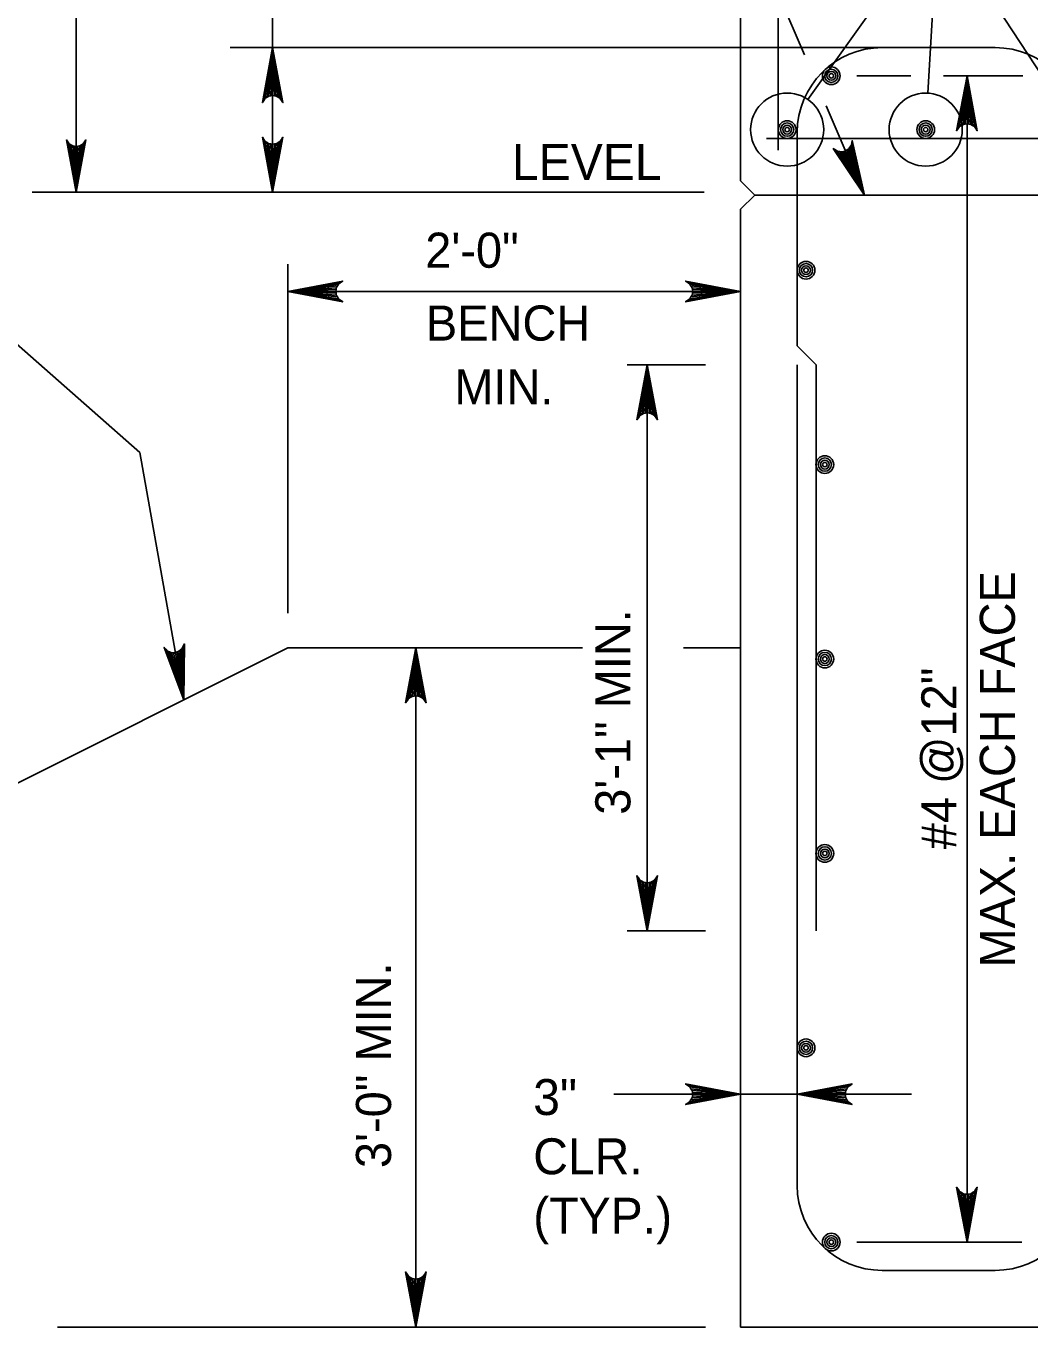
# Model space of a CAD drawing. Extents: x 638167 to 640248, y 296544 to 298920.
# Drawn here: x 639125.9 to 639216, y 298613.6 to 298730.4 of the extents above; entities that cross this region are included whole.
import ezdxf

# ---------------------------------------------------------------- set-up
doc = ezdxf.new("R2010")
doc.units = 0
doc.layers.add('1', color=7, linetype='Continuous')
doc.layers.add('50', color=7, linetype='Continuous')

# ---------------------------------------------------------------- blocks, each defined once
blk = doc.blocks.new('BAR')
at = {"layer": '50'}
for radius in [2, 1.5, 1, 0.5]:
    blk.add_circle((0, 0), radius, dxfattribs=at)

msp = doc.modelspace()

# ---------------------------------------------------------------- linework, layer by layer
at = {"layer": '1'}
for p, q in [((639130.36, 298715.44), (639130.36, 298808.06)), ((639193.37, 298719.2), (639193.37, 298779.02)), ((639189.99, 298760.48), (639189.99, 298716.45)), ((639185.84, 298750.84), (639195.71, 298727.78)), ((639207.71, 298740.18), (639196.02, 298723.76)), ((639207.71, 298740.18), (639206.8, 298724.33)), ((639207.71, 298740.18), (639218.45, 298723.72)), ((639147.99, 298715.44), (639147.99, 298737.08)), ((639202.69, 298728.42), (639144.18, 298728.42)), ((639202.69, 298728.42), (639212.84, 298728.42)), ((639200.42, 298725.89), (639205.27, 298725.89)), ((639208.2, 298725.89), (639215.32, 298725.89)), ((639210.31, 298725.89), (639210.31, 298621.2)), ((639197.68, 298723.18), (639201.1, 298715.18)), ((639192.31, 298720.26), (639383.45, 298720.26)), ((639195.07, 298701.64), (639195.07, 298720.8)), ((639106.95, 298717.72), (639136.08, 298692.07)), ((639189.99, 298716.45), (639191.26, 298715.18)), ((639126.41, 298715.44), (639186.71, 298715.44)), ((639189.99, 298713.91), (639191.26, 298715.18)), ((639230.63, 298715.18), (639191.26, 298715.18)), ((639189.99, 298713.91), (639189.99, 298613.58)), ((639149.35, 298708.98), (639149.35, 298677.67)), ((639149.35, 298706.54), (639189.99, 298706.54)), ((639196.76, 298699.94), (639195.07, 298701.64)), ((639186.85, 298699.94), (639179.81, 298699.94)), ((639181.61, 298699.94), (639181.61, 298649.14)), ((639195.07, 298626.28), (639195.07, 298699.94)), ((639196.76, 298649.14), (639196.76, 298699.94)), ((639136.08, 298692.07), (639140.02, 298669.88)), ((639149.35, 298674.54), (639120.66, 298660.2)), ((639175.8, 298674.54), (639149.35, 298674.54)), ((639160.85, 298674.54), (639160.85, 298613.58)), ((639189.99, 298674.54), (639184.87, 298674.54)), ((639186.85, 298649.14), (639179.81, 298649.14)), ((639178.61, 298634.48), (639205.33, 298634.48)), ((639200.42, 298621.2), (639215.24, 298621.2)), ((639212.84, 298618.66), (639202.69, 298618.66)), ((639128.69, 298613.58), (639186.85, 298613.58)), ((639225.54, 298613.58), (639189.99, 298613.58))]:
    msp.add_line(p, q, dxfattribs=at)
for points in [[(639147.99, 298728.42), (639148.92, 298723.49), (639148.79, 298723.68), (639148.65, 298723.87), (639148.49, 298723.97), (639148.32, 298724.06), (639148.16, 298724.09), (639147.99, 298724.12), (639147.83, 298724.09), (639147.66, 298724.06), (639147.5, 298723.97), (639147.33, 298723.87), (639147.2, 298723.68), (639147.07, 298723.49), (639147.99, 298728.42), (639147.2, 298723.68), (639147.33, 298723.87), (639147.99, 298728.42), (639147.5, 298723.97), (639147.66, 298724.06), (639147.99, 298728.42), (639147.83, 298724.09), (639147.99, 298724.12), (639147.99, 298728.42), (639148.16, 298724.09), (639148.32, 298724.06), (639147.99, 298728.42), (639148.49, 298723.97), (639148.65, 298723.87), (639147.99, 298728.42), (639148.79, 298723.68)], [(639210.31, 298725.89), (639211.23, 298720.96), (639211.1, 298721.15), (639210.97, 298721.34), (639210.8, 298721.43), (639210.64, 298721.53), (639210.47, 298721.56), (639210.31, 298721.59), (639210.14, 298721.56), (639209.98, 298721.53), (639209.81, 298721.43), (639209.65, 298721.34), (639209.51, 298721.15), (639209.38, 298720.96), (639210.31, 298725.89), (639209.51, 298721.15), (639209.65, 298721.34), (639210.31, 298725.89), (639209.81, 298721.43), (639209.98, 298721.53), (639210.31, 298725.89), (639210.14, 298721.56), (639210.31, 298721.59), (639210.31, 298725.89), (639210.47, 298721.56), (639210.64, 298721.53), (639210.31, 298725.89), (639210.8, 298721.43), (639210.97, 298721.34), (639210.31, 298725.89), (639211.1, 298721.15)], [(639130.36, 298715.44), (639129.48, 298720.14), (639129.61, 298719.95), (639129.73, 298719.77), (639129.89, 298719.68), (639130.05, 298719.59), (639130.2, 298719.56), (639130.36, 298719.53), (639130.52, 298719.56), (639130.68, 298719.59), (639130.83, 298719.68), (639130.99, 298719.77), (639131.12, 298719.95), (639131.24, 298720.14), (639130.36, 298715.44), (639131.12, 298719.95), (639130.99, 298719.77), (639130.36, 298715.44), (639130.83, 298719.68), (639130.68, 298719.59), (639130.36, 298715.44), (639130.52, 298719.56), (639130.36, 298719.53), (639130.36, 298715.44), (639130.2, 298719.56), (639130.05, 298719.59), (639130.36, 298715.44), (639129.89, 298719.68), (639129.73, 298719.77), (639130.36, 298715.44), (639129.61, 298719.95)], [(639147.99, 298715.44), (639147.07, 298720.37), (639147.2, 298720.18), (639147.33, 298719.99), (639147.5, 298719.89), (639147.66, 298719.79), (639147.83, 298719.77), (639147.99, 298719.74), (639148.16, 298719.77), (639148.32, 298719.79), (639148.49, 298719.89), (639148.65, 298719.99), (639148.79, 298720.18), (639148.92, 298720.37), (639147.99, 298715.44), (639148.79, 298720.18), (639148.65, 298719.99), (639147.99, 298715.44), (639148.49, 298719.89), (639148.32, 298719.79), (639147.99, 298715.44), (639148.16, 298719.77), (639147.99, 298719.74), (639147.99, 298715.44), (639147.83, 298719.77), (639147.66, 298719.79), (639147.99, 298715.44), (639147.5, 298719.89), (639147.33, 298719.99), (639147.99, 298715.44), (639147.2, 298720.18)], [(639201.1, 298715.18), (639198.31, 298719.35), (639198.51, 298719.23), (639198.7, 298719.11), (639198.89, 298719.08), (639199.08, 298719.06), (639199.25, 298719.1), (639199.41, 298719.14), (639199.55, 298719.23), (639199.69, 298719.32), (639199.8, 298719.47), (639199.92, 298719.63), (639199.96, 298719.86), (639200.01, 298720.08), (639201.1, 298715.18), (639199.96, 298719.86), (639199.92, 298719.63), (639201.1, 298715.18), (639199.8, 298719.47), (639199.69, 298719.32), (639201.1, 298715.18), (639199.55, 298719.23), (639199.41, 298719.14), (639201.1, 298715.18), (639199.25, 298719.1), (639199.08, 298719.06), (639201.1, 298715.18), (639198.89, 298719.08), (639198.7, 298719.11), (639201.1, 298715.18), (639198.51, 298719.23)], [(639149.35, 298706.54), (639154.28, 298707.46), (639154.09, 298707.33), (639153.9, 298707.2), (639153.8, 298707.03), (639153.7, 298706.87), (639153.68, 298706.7), (639153.65, 298706.54), (639153.68, 298706.37), (639153.7, 298706.21), (639153.8, 298706.04), (639153.9, 298705.88), (639154.09, 298705.74), (639154.28, 298705.61), (639149.35, 298706.54), (639154.09, 298705.74), (639153.9, 298705.88), (639149.35, 298706.54), (639153.8, 298706.04), (639153.7, 298706.21), (639149.35, 298706.54), (639153.68, 298706.37), (639153.65, 298706.54), (639149.35, 298706.54), (639153.68, 298706.7), (639153.7, 298706.87), (639149.35, 298706.54), (639153.8, 298707.03), (639153.9, 298707.2), (639149.35, 298706.54), (639154.09, 298707.33)], [(639189.99, 298706.54), (639185.05, 298705.61), (639185.25, 298705.74), (639185.44, 298705.88), (639185.53, 298706.04), (639185.63, 298706.21), (639185.66, 298706.37), (639185.69, 298706.54), (639185.66, 298706.7), (639185.63, 298706.87), (639185.53, 298707.03), (639185.44, 298707.2), (639185.25, 298707.33), (639185.05, 298707.46), (639189.99, 298706.54), (639185.25, 298707.33), (639185.44, 298707.2), (639189.99, 298706.54), (639185.53, 298707.03), (639185.63, 298706.87), (639189.99, 298706.54), (639185.66, 298706.7), (639185.69, 298706.54), (639189.99, 298706.54), (639185.66, 298706.37), (639185.63, 298706.21), (639189.99, 298706.54), (639185.53, 298706.04), (639185.44, 298705.88), (639189.99, 298706.54), (639185.25, 298705.74)], [(639181.61, 298699.94), (639182.54, 298695.01), (639182.41, 298695.2), (639182.27, 298695.39), (639182.11, 298695.49), (639181.94, 298695.59), (639181.78, 298695.62), (639181.61, 298695.64), (639181.45, 298695.62), (639181.28, 298695.59), (639181.12, 298695.49), (639180.95, 298695.39), (639180.82, 298695.2), (639180.69, 298695.01), (639181.61, 298699.94), (639180.82, 298695.2), (639180.95, 298695.39), (639181.61, 298699.94), (639181.12, 298695.49), (639181.28, 298695.59), (639181.61, 298699.94), (639181.45, 298695.62), (639181.61, 298695.64), (639181.61, 298699.94), (639181.78, 298695.62), (639181.94, 298695.59), (639181.61, 298699.94), (639182.11, 298695.49), (639182.27, 298695.39), (639181.61, 298699.94), (639182.41, 298695.2)], [(639140.02, 298669.88), (639138.25, 298674.58), (639138.41, 298674.41), (639138.57, 298674.25), (639138.75, 298674.18), (639138.93, 298674.11), (639139.1, 298674.11), (639139.27, 298674.11), (639139.43, 298674.17), (639139.58, 298674.23), (639139.73, 298674.35), (639139.88, 298674.48), (639139.97, 298674.69), (639140.07, 298674.9), (639140.02, 298669.88), (639139.97, 298674.69), (639139.88, 298674.48), (639140.02, 298669.88), (639139.73, 298674.35), (639139.58, 298674.23), (639140.02, 298669.88), (639139.43, 298674.17), (639139.27, 298674.11), (639140.02, 298669.88), (639139.1, 298674.11), (639138.93, 298674.11), (639140.02, 298669.88), (639138.75, 298674.18), (639138.57, 298674.25), (639140.02, 298669.88), (639138.41, 298674.41)], [(639160.85, 298674.54), (639161.77, 298669.61), (639161.64, 298669.8), (639161.51, 298669.99), (639161.35, 298670.09), (639161.18, 298670.19), (639161.02, 298670.22), (639160.85, 298670.24), (639160.68, 298670.22), (639160.52, 298670.19), (639160.35, 298670.09), (639160.19, 298669.99), (639160.06, 298669.8), (639159.93, 298669.61), (639160.85, 298674.54), (639160.06, 298669.8), (639160.19, 298669.99), (639160.85, 298674.54), (639160.35, 298670.09), (639160.52, 298670.19), (639160.85, 298674.54), (639160.68, 298670.22), (639160.85, 298670.24), (639160.85, 298674.54), (639161.02, 298670.22), (639161.18, 298670.19), (639160.85, 298674.54), (639161.35, 298670.09), (639161.51, 298669.99), (639160.85, 298674.54), (639161.64, 298669.8)], [(639181.61, 298649.14), (639180.69, 298654.08), (639180.82, 298653.89), (639180.95, 298653.7), (639181.12, 298653.6), (639181.28, 298653.5), (639181.45, 298653.47), (639181.61, 298653.44), (639181.78, 298653.47), (639181.94, 298653.5), (639182.11, 298653.6), (639182.27, 298653.7), (639182.41, 298653.89), (639182.54, 298654.08), (639181.61, 298649.14), (639182.41, 298653.89), (639182.27, 298653.7), (639181.61, 298649.14), (639182.11, 298653.6), (639181.94, 298653.5), (639181.61, 298649.14), (639181.78, 298653.47), (639181.61, 298653.44), (639181.61, 298649.14), (639181.45, 298653.47), (639181.28, 298653.5), (639181.61, 298649.14), (639181.12, 298653.6), (639180.95, 298653.7), (639181.61, 298649.14), (639180.82, 298653.89)], [(639189.99, 298634.48), (639185.05, 298633.55), (639185.25, 298633.68), (639185.44, 298633.82), (639185.53, 298633.98), (639185.63, 298634.15), (639185.66, 298634.31), (639185.69, 298634.48), (639185.66, 298634.64), (639185.63, 298634.81), (639185.53, 298634.97), (639185.44, 298635.14), (639185.25, 298635.27), (639185.05, 298635.4), (639189.99, 298634.48), (639185.25, 298635.27), (639185.44, 298635.14), (639189.99, 298634.48), (639185.53, 298634.97), (639185.63, 298634.81), (639189.99, 298634.48), (639185.66, 298634.64), (639185.69, 298634.48), (639189.99, 298634.48), (639185.66, 298634.31), (639185.63, 298634.15), (639189.99, 298634.48), (639185.53, 298633.98), (639185.44, 298633.82), (639189.99, 298634.48), (639185.25, 298633.68)], [(639195.07, 298634.48), (639200, 298635.4), (639199.81, 298635.27), (639199.62, 298635.14), (639199.52, 298634.97), (639199.42, 298634.81), (639199.4, 298634.64), (639199.37, 298634.48), (639199.4, 298634.31), (639199.42, 298634.15), (639199.52, 298633.98), (639199.62, 298633.82), (639199.81, 298633.68), (639200, 298633.55), (639195.07, 298634.48), (639199.81, 298633.68), (639199.62, 298633.82), (639195.07, 298634.48), (639199.52, 298633.98), (639199.42, 298634.15), (639195.07, 298634.48), (639199.4, 298634.31), (639199.37, 298634.48), (639195.07, 298634.48), (639199.4, 298634.64), (639199.42, 298634.81), (639195.07, 298634.48), (639199.52, 298634.97), (639199.62, 298635.14), (639195.07, 298634.48), (639199.81, 298635.27)], [(639210.31, 298621.2), (639209.38, 298626.13), (639209.51, 298625.94), (639209.65, 298625.75), (639209.81, 298625.65), (639209.98, 298625.55), (639210.14, 298625.52), (639210.31, 298625.5), (639210.47, 298625.52), (639210.64, 298625.55), (639210.8, 298625.65), (639210.97, 298625.75), (639211.1, 298625.94), (639211.23, 298626.13), (639210.31, 298621.2), (639211.1, 298625.94), (639210.97, 298625.75), (639210.31, 298621.2), (639210.8, 298625.65), (639210.64, 298625.55), (639210.31, 298621.2), (639210.47, 298625.52), (639210.31, 298625.5), (639210.31, 298621.2), (639210.14, 298625.52), (639209.98, 298625.55), (639210.31, 298621.2), (639209.81, 298625.65), (639209.65, 298625.75), (639210.31, 298621.2), (639209.51, 298625.94)], [(639160.85, 298613.58), (639159.93, 298618.52), (639160.06, 298618.33), (639160.19, 298618.14), (639160.35, 298618.04), (639160.52, 298617.94), (639160.68, 298617.91), (639160.85, 298617.88), (639161.02, 298617.91), (639161.18, 298617.94), (639161.35, 298618.04), (639161.51, 298618.14), (639161.64, 298618.33), (639161.77, 298618.52), (639160.85, 298613.58), (639161.64, 298618.33), (639161.51, 298618.14), (639160.85, 298613.58), (639161.35, 298618.04), (639161.18, 298617.94), (639160.85, 298613.58), (639161.02, 298617.91), (639160.85, 298617.88), (639160.85, 298613.58), (639160.68, 298617.91), (639160.52, 298617.94), (639160.85, 298613.58), (639160.35, 298618.04), (639160.19, 298618.14), (639160.85, 298613.58), (639160.06, 298618.33)]]:
    msp.add_lwpolyline(points, dxfattribs=at)
for centre in [(639194.17, 298721.06), (639206.6, 298721.06)]:
    msp.add_circle(centre, 3.28, dxfattribs=at)
for centre, start, end in [((639202.69, 298720.8), 90, 180), ((639212.84, 298720.8), 0, 90), ((639202.69, 298626.28), 180, 270), ((639212.84, 298626.28), 270, 0)]:
    msp.add_arc(centre, 7.62, start, end, dxfattribs=at)

# ---------------------------------------------------------------- block references
at = {"layer": '1', "xscale": 0.3968757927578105}
for p, yscale, rotation in [((639198.13, 298725.89), 0.39687579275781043, -90.00000000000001), ((639194.17, 298721.06), 0.39687579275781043, -90.00000000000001), ((639206.6, 298721.06), -0.39687579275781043, -89.99999999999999), ((639195.86, 298708.44), 0.39687579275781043, -90.00000000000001), ((639197.55, 298690.99), 0.39687579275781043, -90.00000000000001), ((639197.55, 298673.54), 0.39687579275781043, -90.00000000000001), ((639197.55, 298656.09), 0.39687579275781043, -90.00000000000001), ((639195.86, 298638.64), 0.39687579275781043, -90.00000000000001), ((639198.13, 298621.2), 0.39687579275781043, -90.00000000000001)]:
    msp.add_blockref('BAR', p, dxfattribs=dict(at, yscale=yscale, rotation=rotation))

# ---------------------------------------------------------------- texts
at = {"layer": '1'}
for s, height, p in [('LEVEL', 3.226, (639169.47, 298716.55)), ('2\'-0"', 3.15, (639161.69, 298708.66)), ('BENCH', 3.15, (639161.75, 298702.12)), ('MIN.', 3.15, (639164.3, 298696.4)), ('3"', 3.226, (639171.38, 298632.61)), ('CLR.', 3.226, (639171.38, 298627.29)), ('(TYP.)', 3.226, (639171.38, 298621.96))]:
    msp.add_text(s, height=height, dxfattribs=at).set_placement(p)
for s, p in [('MAX. EACH FACE', (639214.61, 298645.85)), ('3\'-1" MIN.', (639180.1, 298659.56)), ('#4 @12"', (639209.36, 298656.46)), ('3\'-0" MIN.', (639158.62, 298627.85))]:
    msp.add_text(s, height=3.15, rotation=90, dxfattribs=at).set_placement(p)

doc.saveas('drawing.dxf')
